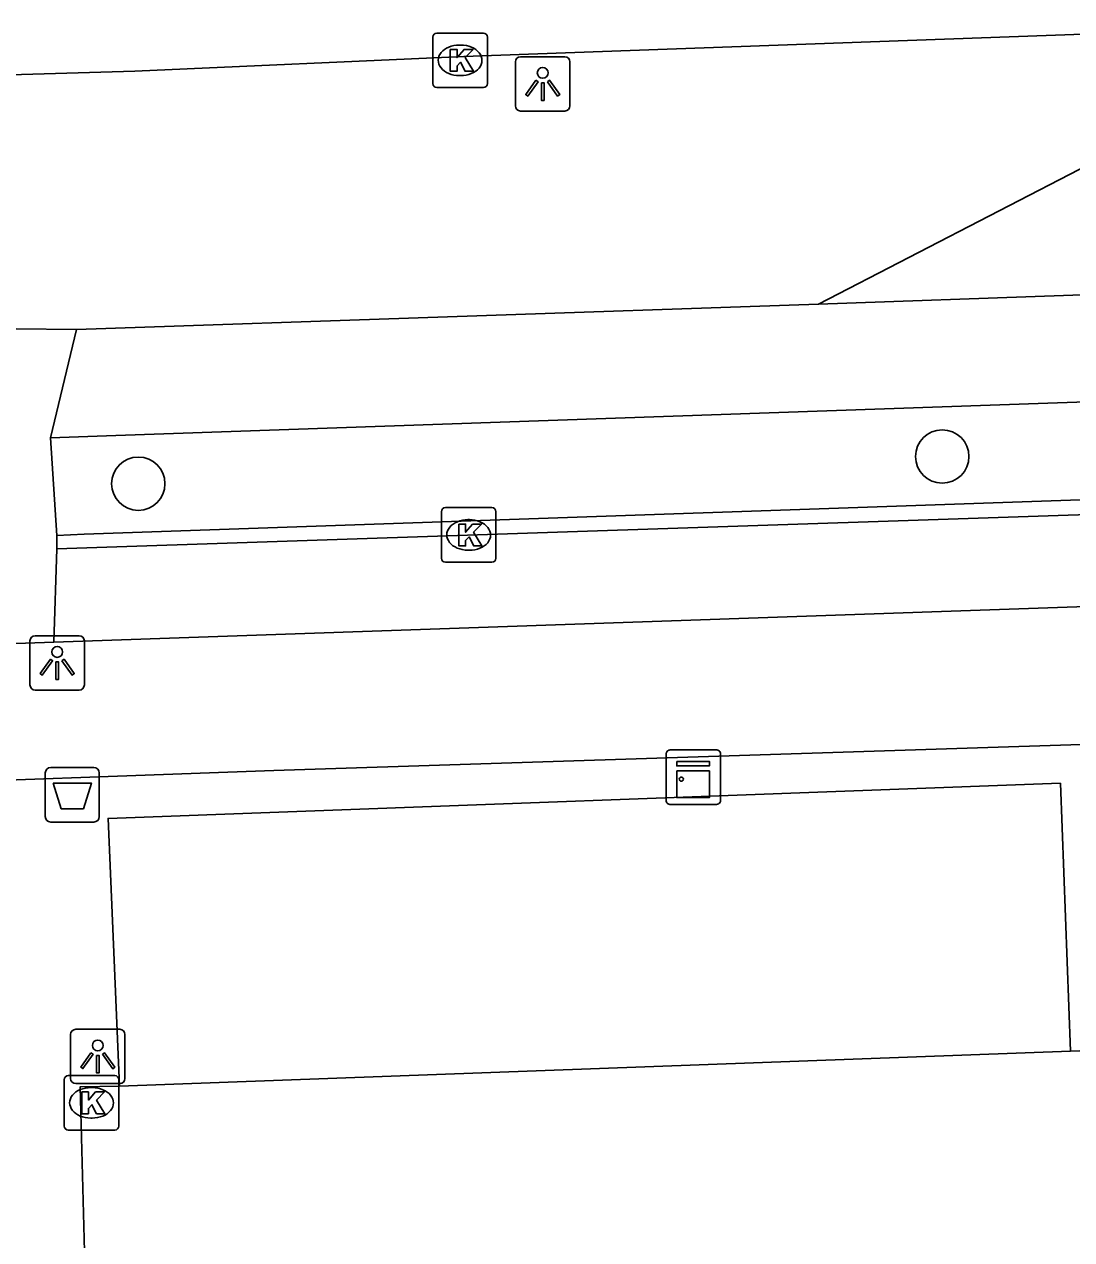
# Model space of a CAD drawing. Extents: x 161084 to 161928, y 385355 to 386522.
# Drawn here: x 161373.35 to 161392.55, y 386456.23 to 386478.5 of the extents above; entities that cross this region are included whole.
import ezdxf

# ---------------------------------------------------------------- set-up
doc = ezdxf.new("R2010")
doc.units = 0
for name, color, linetype in [('IMGEO_Afvalbak', 7, 'Continuous'), ('IMGEO_Berm_groen', 7, 'Continuous'), ('IMGEO_Boom', 7, 'Continuous'), ('IMGEO_Fietspad_gesloten', 7, 'Continuous'), ('IMGEO_Kast', 7, 'Continuous'), ('IMGEO_Kolk', 7, 'Continuous'), ('IMGEO_Lichtpunt', 7, 'Continuous'), ('IMGEO_OVBaan_gesloten', 7, 'Continuous'), ('IMGEO_Parkeervlak_open', 7, 'Continuous'), ('IMGEO_Rijbaan_lokaal_open', 7, 'Continuous'), ('IMGEO_Voetpad_open', 7, 'Continuous')]:
    doc.layers.add(name, color=color, linetype=linetype)

msp = doc.modelspace()

# ---------------------------------------------------------------- linework, layer by layer
at = {"layer": 'IMGEO_Afvalbak'}
for p, q in [((161373.836, 386464.884), (161374.626, 386464.884)), ((161374.626, 386464.884), (161373.836, 386464.884)), ((161373.736, 386463.984), (161373.736, 386464.784)), ((161373.736, 386464.784), (161373.736, 386463.984)), ((161374.726, 386464.784), (161374.726, 386463.984)), ((161374.726, 386463.984), (161374.726, 386464.784)), ((161374.626, 386463.884), (161373.836, 386463.884)), ((161373.836, 386463.884), (161374.626, 386463.884))]:
    msp.add_line(p, q, dxfattribs=at)
msp.add_lwpolyline([(161373.879, 386464.598), (161374.583, 386464.598), (161374.434, 386464.128), (161374.028, 386464.128), (161373.879, 386464.598)], dxfattribs=at)
for centre, start, end in [((161373.836, 386464.784), 90, 180), ((161373.836, 386464.784), 90, 180), ((161374.626, 386464.784), 0, 90), ((161374.626, 386464.784), 360, 90), ((161373.836, 386463.984), 180, 270), ((161373.836, 386463.984), 180, 270), ((161374.626, 386463.984), 270, 0), ((161374.626, 386463.984), 270, 0)]:
    msp.add_arc(centre, 0.1, start, end, dxfattribs=at)
at = {"layer": 'IMGEO_Berm_groen'}
msp.add_lwpolyline([(161397.843, 386478.5), (161387.908, 386473.37)], dxfattribs=at)
at = {"layer": 'IMGEO_Boom'}
for centre in [(161390.175, 386470.581), (161375.441, 386470.083)]:
    msp.add_circle(centre, 0.489, dxfattribs=at)
at = {"layer": 'IMGEO_Fietspad_gesloten'}
for points in [[(161504.64, 386477.27), (161503.47, 386477.26), (161500, 386477.146), (161422.42, 386474.59), (161419.34, 386474.481), (161387.908, 386473.37)], [(161504.681, 386475.335), (161503.066, 386475.274), (161500, 386475.173), (161422.655, 386472.617), (161419.403, 386472.504), (161375.032, 386470.964), (161373.83, 386470.922)], [(161373.947, 386469.131), (161374.447, 386469.158), (161419.46, 386470.712), (161422.709, 386470.822), (161500, 386473.404), (161503.428, 386473.519), (161521.211, 386474.123), (161521.222, 386473.985), (161521.236, 386473.81)], [(161373.945, 386468.888), (161419.47, 386470.405), (161422.267, 386470.498), (161500, 386473.118), (161503.432, 386473.234), (161521.028, 386473.8)], [(161387.908, 386473.37), (161374.309, 386472.911)], [(161373.205, 386472.922), (161374.309, 386472.911)], [(161374.309, 386472.911), (161373.83, 386470.922)], [(161521.05, 386472.187), (161503.171, 386471.561), (161500, 386471.455), (161422.381, 386468.851), (161419.522, 386468.753), (161373.892, 386467.179)], [(161373.83, 386470.922), (161373.947, 386469.131)], [(161373.947, 386469.131), (161373.945, 386468.888)], [(161373.945, 386468.888), (161373.892, 386467.179)], [(161373.892, 386467.179), (161368.85, 386467)]]:
    msp.add_lwpolyline(points, dxfattribs=at)
at = {"layer": 'IMGEO_Kast'}
for p, q in [((161385.114, 386464.281), (161385.114, 386465.122)), ((161385.114, 386465.122), (161385.114, 386464.281)), ((161385.189, 386465.206), (161386.03, 386465.206)), ((161386.03, 386465.206), (161385.189, 386465.206)), ((161386.114, 386465.131), (161386.114, 386464.29)), ((161386.114, 386464.29), (161386.114, 386465.131)), ((161386.039, 386464.206), (161385.198, 386464.206)), ((161385.198, 386464.206), (161386.039, 386464.206))]:
    msp.add_line(p, q, dxfattribs=at)
for points in [[(161385.309, 386464.996), (161385.909, 386464.996), (161385.909, 386464.911), (161385.309, 386464.911), (161385.309, 386464.996)], [(161385.309, 386464.821), (161385.909, 386464.821), (161385.909, 386464.332), (161385.309, 386464.332), (161385.309, 386464.821)]]:
    msp.add_lwpolyline(points, dxfattribs=at)
msp.add_circle((161385.393, 386464.67), 0.0377, dxfattribs=at)
for centre, start, end in [((161385.192, 386465.128), 92.4484, 184.2845), ((161385.192, 386465.128), 92.4484, 184.2845), ((161386.036, 386465.128), 2.4484, 94.2845), ((161386.036, 386465.128), 2.4484, 94.2845), ((161385.192, 386464.284), 182.4484, 274.2845), ((161385.192, 386464.284), 182.4484, 274.2845), ((161386.036, 386464.284), 272.4484, 4.2845), ((161386.036, 386464.284), 272.4484, 4.2845)]:
    msp.add_arc(centre, 0.0779, start, end, dxfattribs=at)
at = {"layer": 'IMGEO_Kolk'}
for p, q in [((161380.838, 386477.414), (161380.838, 386478.266)), ((161380.913, 386478.34), (161381.765, 386478.34)), ((161381.839, 386478.266), (161381.839, 386477.414)), ((161381.326, 386478.12), (161381.351, 386478.12)), ((161381.349, 386477.56), (161381.324, 386477.56)), ((161381.765, 386477.34), (161380.913, 386477.34)), ((161380.995, 386468.718), (161380.995, 386469.57)), ((161381.07, 386469.644), (161381.922, 386469.644)), ((161381.996, 386469.57), (161381.996, 386468.718)), ((161381.483, 386469.424), (161381.508, 386469.424)), ((161381.506, 386468.864), (161381.481, 386468.864)), ((161381.922, 386468.644), (161381.07, 386468.644)), ((161374.083, 386458.313), (161374.083, 386459.165)), ((161374.158, 386459.239), (161375.01, 386459.239)), ((161375.084, 386459.165), (161375.084, 386458.313)), ((161374.571, 386459.019), (161374.596, 386459.019)), ((161374.594, 386458.459), (161374.569, 386458.459)), ((161375.01, 386458.239), (161374.158, 386458.239))]:
    msp.add_line(p, q, dxfattribs=at)
for points in [[(161380.838, 386477.414), (161380.838, 386478.266)], [(161380.913, 386478.34), (161381.765, 386478.34)], [(161381.839, 386478.266), (161381.839, 386477.414)], [(161381.159, 386478.04), (161381.282, 386478.04), (161381.282, 386477.889), (161381.412, 386478.04), (161381.576, 386478.04), (161381.43, 386477.889), (161381.583, 386477.64), (161381.431, 386477.64), (161381.346, 386477.804), (161381.282, 386477.737), (161381.282, 386477.64), (161381.159, 386477.64), (161381.159, 386478.04)], [(161381.765, 386477.34), (161380.913, 386477.34)], [(161380.995, 386468.718), (161380.995, 386469.57)], [(161381.07, 386469.644), (161381.922, 386469.644)], [(161381.996, 386469.57), (161381.996, 386468.718)], [(161381.316, 386469.344), (161381.439, 386469.344), (161381.439, 386469.193), (161381.569, 386469.344), (161381.733, 386469.344), (161381.587, 386469.193), (161381.74, 386468.944), (161381.588, 386468.944), (161381.503, 386469.108), (161381.439, 386469.041), (161381.439, 386468.944), (161381.316, 386468.944), (161381.316, 386469.344)], [(161381.922, 386468.644), (161381.07, 386468.644)], [(161374.083, 386458.313), (161374.083, 386459.165)], [(161374.158, 386459.239), (161375.01, 386459.239)], [(161375.084, 386459.165), (161375.084, 386458.313)], [(161374.404, 386458.939), (161374.527, 386458.939), (161374.527, 386458.788), (161374.657, 386458.939), (161374.821, 386458.939), (161374.675, 386458.788), (161374.828, 386458.539), (161374.676, 386458.539), (161374.591, 386458.703), (161374.527, 386458.636), (161374.527, 386458.539), (161374.404, 386458.539), (161374.404, 386458.939)], [(161375.01, 386458.239), (161374.158, 386458.239)]]:
    msp.add_lwpolyline(points, dxfattribs=at)
for centre, start, end in [((161380.915, 386478.264), 91.552, 178.448), ((161380.915, 386478.264), 91.552, 178.448), ((161381.763, 386478.264), 1.552, 88.448), ((161381.763, 386478.264), 1.552, 88.448), ((161380.915, 386477.416), 181.552, 268.448), ((161380.915, 386477.416), 181.552, 268.448), ((161381.763, 386477.416), 271.552, 358.448), ((161381.763, 386477.416), 271.552, 358.448), ((161381.072, 386469.568), 91.552, 178.448), ((161381.072, 386469.568), 91.552, 178.448), ((161381.92, 386469.568), 1.552, 88.448), ((161381.92, 386469.568), 1.552, 88.448), ((161381.072, 386468.72), 181.552, 268.448), ((161381.072, 386468.72), 181.552, 268.448), ((161381.92, 386468.72), 271.552, 358.448), ((161381.92, 386468.72), 271.552, 358.448), ((161374.16, 386459.163), 91.552, 178.448), ((161374.16, 386459.163), 91.552, 178.448), ((161375.008, 386459.163), 1.552, 88.448), ((161375.008, 386459.163), 1.552, 88.448), ((161374.16, 386458.315), 181.552, 268.448), ((161374.16, 386458.315), 181.552, 268.448), ((161375.008, 386458.315), 271.552, 358.448), ((161375.008, 386458.315), 271.552, 358.448)]:
    msp.add_arc(centre, 0.0765, start, end, dxfattribs=at)
for centre, major_axis, ratio, start_param, end_param in [((161381.325, 386477.84), (-0.387, 0.002), 0.722429, 4.712389, 7.853982), ((161381.35, 386477.84), (-0.39, 0.002), 0.717154, 1.570796, 4.712389), ((161381.482, 386469.144), (-0.387, 0.002), 0.722429, 4.712389, 7.853982), ((161381.507, 386469.144), (-0.39, 0.002), 0.717154, 1.570796, 4.712389), ((161374.57, 386458.739), (-0.387, 0.002), 0.722429, 4.712389, 7.853982), ((161374.595, 386458.739), (-0.39, 0.002), 0.717154, 1.570796, 4.712389)]:
    msp.add_ellipse(centre, major_axis=major_axis, ratio=ratio, start_param=start_param, end_param=end_param, dxfattribs=at)
at = {"layer": 'IMGEO_Lichtpunt'}
for p, q in [((161382.354, 386477.812), (161382.354, 386477.005)), ((161382.354, 386477.812), (161382.354, 386477.005)), ((161383.256, 386477.907), (161382.448, 386477.907)), ((161383.256, 386477.907), (161382.448, 386477.907)), ((161383.35, 386477.005), (161383.35, 386477.812)), ((161383.35, 386477.005), (161383.35, 386477.812)), ((161382.448, 386476.911), (161383.256, 386476.911)), ((161382.448, 386476.911), (161383.256, 386476.911)), ((161373.456, 386467.203), (161373.456, 386466.396)), ((161373.456, 386467.203), (161373.456, 386466.396)), ((161374.358, 386467.298), (161373.55, 386467.298)), ((161374.358, 386467.298), (161373.55, 386467.298)), ((161374.452, 386466.396), (161374.452, 386467.203)), ((161374.452, 386466.396), (161374.452, 386467.203)), ((161373.55, 386466.302), (161374.358, 386466.302)), ((161373.55, 386466.302), (161374.358, 386466.302)), ((161374.2, 386459.992), (161374.2, 386459.185)), ((161374.2, 386459.992), (161374.2, 386459.185)), ((161375.102, 386460.087), (161374.294, 386460.087)), ((161375.102, 386460.087), (161374.294, 386460.087)), ((161375.196, 386459.185), (161375.196, 386459.992)), ((161375.196, 386459.185), (161375.196, 386459.992)), ((161374.294, 386459.091), (161375.102, 386459.091)), ((161374.294, 386459.091), (161375.102, 386459.091))]:
    msp.add_line(p, q, dxfattribs=at)
for points in [[(161382.728, 386477.476), (161382.767, 386477.448), (161382.579, 386477.186), (161382.541, 386477.213), (161382.728, 386477.476)], [(161382.83, 386477.428), (161382.877, 386477.428), (161382.877, 386477.106), (161382.83, 386477.106), (161382.83, 386477.428)], [(161382.94, 386477.448), (161382.978, 386477.475), (161383.165, 386477.213), (161383.126, 386477.185), (161382.94, 386477.448)], [(161373.83, 386466.867), (161373.869, 386466.839), (161373.681, 386466.577), (161373.643, 386466.604), (161373.83, 386466.867)], [(161373.932, 386466.819), (161373.979, 386466.819), (161373.979, 386466.497), (161373.932, 386466.497), (161373.932, 386466.819)], [(161374.042, 386466.839), (161374.08, 386466.866), (161374.267, 386466.604), (161374.228, 386466.576), (161374.042, 386466.839)], [(161374.574, 386459.656), (161374.613, 386459.628), (161374.425, 386459.366), (161374.387, 386459.393), (161374.574, 386459.656)], [(161374.676, 386459.608), (161374.723, 386459.608), (161374.723, 386459.286), (161374.676, 386459.286), (161374.676, 386459.608)], [(161374.786, 386459.628), (161374.824, 386459.655), (161375.011, 386459.393), (161374.972, 386459.365), (161374.786, 386459.628)]]:
    msp.add_lwpolyline(points, dxfattribs=at)
for centre in [(161382.853, 386477.61), (161373.955, 386467.001), (161374.699, 386459.79)]:
    msp.add_circle(centre, 0.0994, dxfattribs=at)
for centre, start, end in [((161382.448, 386477.812), 90, 180), ((161382.448, 386477.812), 90, 180), ((161383.256, 386477.812), 0, 90), ((161383.256, 386477.812), 0, 90), ((161382.448, 386477.005), 180, 270), ((161382.448, 386477.005), 180, 270), ((161383.256, 386477.005), 270, 0), ((161383.256, 386477.005), 270, 360), ((161373.55, 386467.203), 90, 180), ((161373.55, 386467.203), 90, 180), ((161374.358, 386467.203), 0, 90), ((161374.358, 386467.203), 0, 90), ((161373.55, 386466.396), 180, 270), ((161373.55, 386466.396), 180, 270), ((161374.358, 386466.396), 270, 0), ((161374.358, 386466.396), 270, 360), ((161374.294, 386459.992), 90, 180), ((161374.294, 386459.992), 90, 180), ((161375.102, 386459.992), 0, 90), ((161375.102, 386459.992), 0, 90), ((161374.294, 386459.185), 180, 270), ((161374.294, 386459.185), 180, 270), ((161375.102, 386459.185), 270, 0), ((161375.102, 386459.185), 270, 360)]:
    msp.add_arc(centre, 0.0946, start, end, dxfattribs=at)
at = {"layer": 'IMGEO_OVBaan_gesloten'}
msp.add_lwpolyline([(161373.092, 386477.573), (161375.38, 386477.642), (161381.408, 386477.91), (161397.843, 386478.5)], dxfattribs=at)
at = {"layer": 'IMGEO_Parkeervlak_open'}
msp.add_lwpolyline([(161375.097, 386459.044), (161374.888, 386463.949), (161392.342, 386464.596), (161392.528, 386459.685)], dxfattribs=at)
at = {"layer": 'IMGEO_Rijbaan_lokaal_open'}
for points in [[(161392.528, 386459.685), (161375.097, 386459.044)], [(161392.528, 386459.685), (161393.702, 386459.73)], [(161374.495, 386454.389), (161374.373, 386459.031), (161375.097, 386459.044)]]:
    msp.add_lwpolyline(points, dxfattribs=at)
at = {"layer": 'IMGEO_Voetpad_open'}
msp.add_lwpolyline([(161369.922, 386464.527), (161370.168, 386464.548), (161377.927, 386464.826), (161409.412, 386465.841)], dxfattribs=at)

doc.saveas('drawing.dxf')
